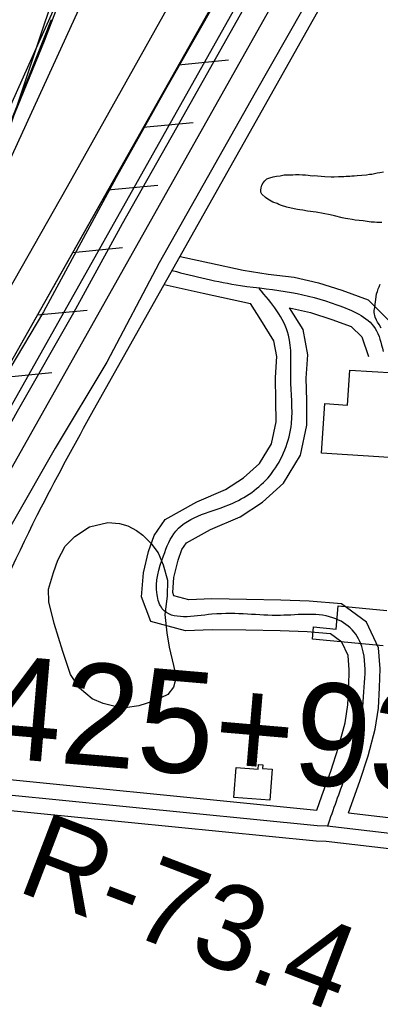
# Model space of a CAD drawing. Extents: x 3683613 to 3738215, y 469626 to 495384.
# Drawn here: x 3704946 to 3705297, y 482762 to 483733 of the extents above; entities that cross this region are included whole.
import ezdxf

# ---------------------------------------------------------------- set-up
doc = ezdxf.new("R2010")
doc.units = 0
for name, color, linetype in [('V-BLDG-OTLN', 7, 'Continuous'), ('V-FLOD-BASE', 7, 'Continuous'), ('V-LEVE-TOET', 7, 'Continuous'), ('V-RIVR-EDGE', 7, 'Continuous'), ('V-RIVR-RANG-IDEN', 7, 'Continuous'), ('V-ROAD-CNTR', 7, 'Continuous'), ('V-RRAP-FSHR', 7, 'Continuous'), ('V-RRAP-RVMT', 7, 'Continuous'), ('V-SITE-VEGE', 7, 'Continuous'), ('V-SURV-IDEN', 7, 'Continuous'), ('V-SURV-LINE', 7, 'Continuous'), ('V-TOPO-DPTH', 7, 'Continuous'), ('V-TOPO-WATR', 7, 'Continuous')]:
    doc.layers.add(name, color=color, linetype=linetype)

msp = doc.modelspace()

# ---------------------------------------------------------------- linework, layer by layer
at = {"layer": 'V-BLDG-OTLN'}
for points in [[(3705310.67, 483389.23), (3705305.43, 483306.9), (3705239.65, 483311.08), (3705242.72, 483359.26), (3705264.8, 483357.86), (3705267.3, 483391.99)], [(3705156.53, 483004.47), (3705177.84, 483002.89), (3705178.2, 483007.7), (3705182.3, 483007.39), (3705182.03, 483003.72), (3705191.41, 483003.02), (3705189.18, 482972.88), (3705154.38, 482975.46)]]:
    msp.add_lwpolyline(points, close=True, dxfattribs=at)
msp.add_lwpolyline([(3705299.51, 483123.12), (3705230.68, 483129.62), (3705231.82, 483141.6), (3705253.79, 483139.52), (3705255.93, 483162.18), (3705303.08, 483157.72)], dxfattribs=at)
at = {"layer": 'V-FLOD-BASE'}
msp.add_lwpolyline([(3705163.21, 483743.32), (3705098.5, 483628.09), (3705045.45, 483534.62), (3704998.14, 483447.93), (3704943.12, 483351.48), (3704886.43, 483249.23), (3704846.38, 483181.01), (3704837.67, 483164.3), (3704832.9, 483154.85), (3704828.43, 483143.1), (3704824.66, 483128.69), (3704820.4, 483102.1), (3704810.87, 483036.74), (3704795.45, 482931.97), (3704784.84, 482863.13), (3704774.03, 482781.24), (3704760.81, 482686.37), (3704746.91, 482588.16), (3704730.96, 482484.01), (3704711.18, 482362.75), (3704698.21, 482274.03), (3704683.13, 482182.57), (3704670.2, 482092.31)], dxfattribs=at)
at = {"layer": 'V-LEVE-TOET'}
for points in [[(3705139, 483755.76), (3705087.62, 483665.46), (3705039.64, 483579.78), (3704968.83, 483448.67), (3704936.21, 483393.59), (3704894.7, 483320.27), (3704855.21, 483250.03), (3704817.21, 483191.1), (3704805.37, 483169.19), (3704798.02, 483149.71), (3704791.86, 483123.39), (3704787.75, 483088.85), (3704777.98, 483026.96), (3704769.55, 482962.65), (3704760.51, 482888.9), (3704746.01, 482799.21), (3704736.28, 482719.98), (3704724.25, 482629.41), (3704711.26, 482550.1), (3704694.72, 482448.14), (3704678.96, 482352.37), (3704667.33, 482264.83), (3704654.08, 482181.68), (3704639.6, 482075.7)], [(3705221.4, 483743.76), (3705174.95, 483662.07), (3705128.3, 483579.33), (3705081.53, 483496.58), (3705030.66, 483399.78), (3704980.31, 483315.79), (3704939.79, 483244.71), (3704917.15, 483206.38), (3704900.76, 483174.71), (3704893.35, 483157.43), (3704884.49, 483137.8), (3704874.14, 483111.85), (3704868.97, 483088.23), (3704862.47, 483056.66), (3704856.73, 483022.44), (3704845.83, 482963.9), (3704837.52, 482904.13), (3704820.35, 482804.25), (3704806.96, 482701.31)]]:
    msp.add_lwpolyline(points, dxfattribs=at)
at = {"layer": 'V-RIVR-EDGE'}
msp.add_lwpolyline([(3704744.78, 483224.22), (3704785.85, 483324.38), (3704809.4, 483381.35), (3704826.95, 483434.73), (3704875.78, 483517.46), (3704934.87, 483624.17), (3704957.25, 483691.35), (3704985.68, 483777.13)], dxfattribs=at)
at = {"layer": 'V-ROAD-CNTR'}
for points in [[(3705017.64, 483352.83), (3705017.64, 483352.83), (3705663.21, 484501.83), (3705753.92, 484656.6), (3705859.99, 484834.82), (3706230.87, 485389.47), (3706541.32, 485849.06)], [(3705101.84, 483502.7), (3705130.64, 483496.4), (3705163.42, 483489.23), (3705187.53, 483485.64), (3705213.07, 483482.49), (3705236.65, 483477.04), (3705259.44, 483469.78), (3705284.88, 483460.43), (3705304.86, 483440.79), (3705313.71, 483415.11)], [(3705086.48, 483475.35), (3705124.23, 483467.09), (3705170.44, 483456.98)], [(3705235.15, 482963.17), (3705240.04, 482976.94), (3705248.56, 483000.95), (3705256.22, 483024.54), (3705262.46, 483048.06), (3705265.08, 483065.59), (3705266.22, 483083.71), (3705266.54, 483099.86), (3705265.47, 483113.65), (3705259.36, 483126.77), (3705248.21, 483134.92), (3705225.73, 483136.91), (3705199.2, 483137.86), (3705166.03, 483138.43), (3705133.17, 483138.96), (3705107.05, 483137.77), (3705073.27, 483146.89), (3705064.23, 483170.96), (3705066.22, 483194.5), (3705071.29, 483215.32), (3705076.69, 483230.71), (3705087.42, 483246.44), (3705118.35, 483263.63), (3705146.05, 483275.58), (3705163.76, 483287.01), (3705179.31, 483301), (3705190.94, 483320.11), (3705195.29, 483341.46), (3705195.26, 483362.02), (3705194.67, 483384.81), (3705196.1, 483405.25), (3705193.25, 483420.6), (3705180.55, 483440.86), (3705170.44, 483456.98)], [(3705266.02, 482960.45), (3705276.96, 482991.3), (3705285, 483016.05), (3705291.89, 483041.98), (3705294.94, 483062.43), (3705296.21, 483082.47), (3705296.56, 483100.73), (3705294.96, 483121.39), (3705283.3, 483146.43), (3705259.17, 483164.07), (3705227.6, 483166.86), (3705200, 483167.85), (3705166.53, 483168.43), (3705132.73, 483168.98), (3705110.35, 483167.95), (3705095.94, 483171.84), (3705094.69, 483175.18), (3705095.91, 483189.66), (3705100.09, 483206.78), (3705103.7, 483217.06), (3705108.2, 483223.67), (3705131.61, 483236.68), (3705160.23, 483249.03), (3705182.04, 483263.1), (3705202.65, 483281.64), (3705219.29, 483308.99), (3705225.29, 483338.45), (3705225.26, 483362.43), (3705224.7, 483384.16), (3705226.29, 483406.97), (3705221.71, 483431.69), (3705208.5, 483452.76)], [(3705208.5, 483452.76), (3705228.71, 483448.09), (3705249.7, 483441.39), (3705268.46, 483434.5), (3705278.8, 483424.34), (3705285.35, 483405.33)], [(3704868.06, 482969.58), (3705234.53, 482933.09), (3705244.03, 482932.81), (3705545.24, 482897.63), (3705579.87, 482893.18), (3705649.53, 482887.31), (3705678.16, 482886.74), (3705707.13, 482888.3), (3705722.8, 482890.83), (3705739.81, 482896.22), (3705759.85, 482911.11), (3705764.15, 482943.5), (3705764.84, 482969.73), (3705765.95, 483022.49), (3705767.83, 483074.77), (3705772.19, 483123.14), (3705778.08, 483171.74), (3705781.32, 483196.58), (3705786.24, 483220.29), (3705791.58, 483236.26), (3705800.24, 483260.13)], [(3704871.04, 482999.43), (3705235.15, 482963.17)], [(3704869.55, 482984.51), (3705235.5, 482948.07), (3705245.12, 482947.78), (3705547.07, 482912.52), (3705581.46, 482908.1)], [(3705266.02, 482960.45), (3705548.9, 482927.41)]]:
    msp.add_lwpolyline(points, dxfattribs=at)
for points in [[(3705094.16, 483489.02), (3705160.71, 483474.47), (3705210.45, 483467.7), (3705254.57, 483455.58), (3705291.83, 483432.56), (3705299.53, 483410.22)], [(3705245.59, 482947.73), (3705262.76, 482996.12), (3705277.17, 483045.02), (3705281.22, 483083.09), (3705280.21, 483117.52), (3705271.33, 483136.6), (3705253.69, 483149.49), (3705199.6, 483152.86), (3705132.95, 483153.97), (3705084.61, 483159.36), (3705079.46, 483173.07), (3705085.69, 483211.05), (3705097.81, 483235.06), (3705153.14, 483262.31), (3705190.98, 483291.32), (3705210.29, 483339.95), (3705209.68, 483384.49), (3705207.48, 483426.15), (3705179.04, 483471.51)], [(3704837.43, 482796), (3704849.59, 482871.68), (3704868.38, 482980.18), (3704906.83, 483121.71), (3704967.1, 483258.77), (3705017.64, 483352.83)]]:
    msp.add_spline(points, degree=3, dxfattribs=at)
at = {"layer": 'V-RRAP-FSHR'}
for p, q in [((3705100.36, 483689.55), (3705148.96, 483694.28)), ((3705065.94, 483628.6), (3705114.54, 483633.32)), ((3705031.52, 483567.65), (3705080.13, 483572.37)), ((3704997.1, 483506.69), (3705045.71, 483511.42)), ((3704962.69, 483445.74), (3705011.29, 483450.46)), ((3704928.27, 483384.79), (3704976.87, 483389.51))]:
    msp.add_line(p, q, dxfattribs=at)
for points in [[(3706129.96, 485815.08), (3705936.04, 485543.22), (3705791, 485295.94), (3705581.84, 484907.03), (3705368.5, 484461.89), (3705143.74, 484005.69), (3705041.7, 483827.86), (3704913.21, 483547.36), (3704758.27, 483206.35), (3704721.1, 483082.95), (3704690.58, 482950.47), (3704611.87, 482663.71), (3704537.98, 482423.7), (3704402.14, 481875.43), (3704297.73, 481577.14), (3704190.42, 481163.48), (3704084.15, 480720.81), (3703982.67, 480283.75)], [(3706323.85, 485767.85), (3705975.96, 485252.84), (3705840.71, 485020.16), (3705315.77, 484071.03), (3704796.51, 483151.45), (3704698.56, 482469.95), (3704526.44, 481375.27), (3704382.9, 480399.21)], [(3705191.26, 483850.53), (3704802.66, 483162.34)]]:
    msp.add_lwpolyline(points, dxfattribs=at)
at = {"layer": 'V-RRAP-RVMT'}
for p, q in [((3704976.53, 483733.29), (3704954, 483676.7)), ((3704954, 483676.7), (3704922.65, 483598.72))]:
    msp.add_line(p, q, dxfattribs=at)
at = {"layer": 'V-SITE-VEGE'}
for points in [[(3705247.31, 484027.15), (3704991.96, 483570.56), (3704863.09, 483343.89), (3704828.64, 483291.29), (3704808.59, 483258.5), (3704793.41, 483229.11), (3704773.64, 483184.11), (3704757.31, 483132.92), (3704742.56, 483055.36), (3704698.3, 482764.93), (3704656.04, 482487.74), (3704609.06, 482201.2), (3704562.11, 481927.54), (3704534.83, 481688.64), (3704505.73, 481457.95), (3704465.87, 481177.19), (3704406.14, 480767.92)], [(3704622.61, 482705.93), (3704646.89, 482821.49), (3704676.35, 482941.63), (3704718.19, 483134.98), (3704731.42, 483184.78), (3704749.97, 483240.15), (3704775.18, 483299.96), (3704806.36, 483358.92), (3704810.38, 483378.15), (3704815.62, 483394.77), (3704832.88, 483433.94), (3704855.73, 483474.23), (3704892.6, 483544.03), (3704934.95, 483627.17), (3704969.81, 483712.78), (3704999.88, 483791.51)], [(3705196.3, 483554.25), (3705192.3, 483555.62), (3705187.44, 483558.43), (3705185.1, 483560.05), (3705181.48, 483563.52), (3705180.6, 483565.37), (3705180.56, 483567.46), (3705180.71, 483569.76), (3705181.5, 483572.08), (3705182.9, 483574.61), (3705184.53, 483576.53), (3705186.37, 483578.24), (3705189.26, 483579.35), (3705192.37, 483580.25), (3705195.9, 483580.96), (3705199.44, 483581.46), (3705203.18, 483582.17), (3705206.72, 483582.46), (3705208.81, 483582.29), (3705211.53, 483582.35), (3705214.24, 483582.62), (3705217.78, 483582.71), (3705220.92, 483582.36), (3705224.05, 483582.22), (3705226.56, 483581.86), (3705228.66, 483581.7), (3705230.96, 483581.33), (3705233.25, 483581.59), (3705235.77, 483581.23), (3705242.67, 483580.55), (3705248.94, 483580.28), (3705252.06, 483580.35), (3705256.23, 483580.65), (3705261.45, 483580.77), (3705263.53, 483581.03), (3705267.08, 483580.9), (3705269.16, 483581.36), (3705271.45, 483581.41), (3705274.16, 483581.68), (3705283.33, 483582.31), (3705286.24, 483582.79), (3705288.53, 483583.05), (3705291.02, 483583.53), (3705293.93, 483584.22), (3705296.22, 483584.48), (3705299.96, 483585.19)], [(3705298.16, 483535.68), (3705293.35, 483535.78), (3705291.05, 483536.15), (3705287.92, 483536.08), (3705280.17, 483537.36), (3705272.43, 483538.23), (3705269.49, 483538.79), (3705265.31, 483539.32), (3705263, 483539.9), (3705259.85, 483540.45), (3705252.3, 483542.37), (3705247.89, 483543.31), (3705234.27, 483545.92), (3705225.89, 483546.99), (3705221.49, 483547.72), (3705218.35, 483548.07), (3705216.25, 483548.65), (3705212.9, 483549.2), (3705205.98, 483550.92), (3705200.51, 483552.47), (3705198.2, 483553.25), (3705196.3, 483554.25)], [(3705297.77, 483432.98), (3705295.6, 483436.48), (3705294.09, 483438.74), (3705293, 483440.8), (3705291.89, 483443.49), (3705290.95, 483448.06), (3705290.91, 483450.15), (3705291.47, 483453.09), (3705291.81, 483456.22), (3705292.54, 483460.83), (3705293.05, 483466.27), (3705294.04, 483468.59), (3705294.81, 483471.32), (3705295.81, 483473.22), (3705296.8, 483475.75)]]:
    msp.add_lwpolyline(points, dxfattribs=at)
msp.add_lwpolyline([(3705038.75, 483064.1), (3705026.92, 483066.87), (3705016.19, 483071.56), (3705003.81, 483081.91), (3704995.16, 483095.37), (3704987.82, 483117.6), (3704979.23, 483145.11), (3704974.2, 483166.25), (3704973.92, 483178.39), (3704978.49, 483194.81), (3704982.77, 483206.67), (3704990.05, 483220.5), (3704999.33, 483229.82), (3705013.54, 483239.25), (3705031.66, 483243.45), (3705043.07, 483242.57), (3705051.09, 483240.1), (3705059.54, 483235.73), (3705065.72, 483230.94), (3705073.48, 483223.15), (3705080.53, 483213.82), (3705085.35, 483202.16), (3705089.48, 483187.07), (3705089.45, 483171.51), (3705087.2, 483153.62), (3705089.12, 483135.83), (3705091.34, 483121.84), (3705095.53, 483104.09), (3705098.06, 483092.77), (3705095.63, 483082.84), (3705090.1, 483075.89), (3705076.96, 483069.52), (3705061.89, 483064.62), (3705048.27, 483062.8)], close=True, dxfattribs=at)
at = {"layer": 'V-SURV-LINE'}
for points in [[(3704831.82, 483169.66), (3706004.52, 485256.53)], [(3706030.68, 485241.84), (3704857.98, 483154.97)]]:
    msp.add_lwpolyline(points, dxfattribs=at)
at = {"layer": 'V-TOPO-DPTH'}
msp.add_lwpolyline([(3704478.25, 482395.01), (3704673.53, 483038.83), (3704675.82, 483046.23), (3704678.17, 483053.61), (3704680.6, 483060.96), (3704683.09, 483068.29), (3704687.27, 483080.37), (3704687.73, 483081.64), (3704688.19, 483082.92), (3704688.67, 483084.18), (3704689.17, 483085.44), (3704693.02, 483095.06), (3704695.47, 483101.12), (3704697.94, 483107.17), (3704700.44, 483113.2), (3704702.98, 483119.23), (3704719.14, 483157.37), (3704729.84, 483182.43), (3704740.62, 483207.45), (3704751.54, 483232.42), (3704762.53, 483257.35), (3704938.4, 483653.14), (3704964.65, 483711.82), (3704991.1, 483770.41)], dxfattribs=at)
at = {"layer": 'V-TOPO-WATR'}
msp.add_lwpolyline([(3704478.25, 482395.01), (3704673.53, 483038.83), (3704675.82, 483046.23), (3704678.17, 483053.61), (3704680.6, 483060.96), (3704683.09, 483068.29), (3704687.27, 483080.37), (3704687.73, 483081.64), (3704688.19, 483082.92), (3704688.67, 483084.18), (3704689.17, 483085.44), (3704693.02, 483095.06), (3704695.47, 483101.12), (3704697.94, 483107.17), (3704700.44, 483113.2), (3704702.98, 483119.23), (3704719.14, 483157.37), (3704729.84, 483182.43), (3704740.62, 483207.45), (3704751.54, 483232.42), (3704762.53, 483257.35), (3704938.4, 483653.14), (3704964.65, 483711.82), (3704991.1, 483770.41)], dxfattribs=at)

# ---------------------------------------------------------------- texts
at = {"layer": 'V-RIVR-RANG-IDEN'}
msp.add_text('R-73.4', height=83, rotation=339.07172, dxfattribs=at).set_placement((3704941.01, 482884.92))
at = {"layer": 'V-SURV-IDEN'}
msp.add_text('425+93.5', height=100, rotation=355.12082, dxfattribs=at).set_placement((3704909.18, 483015.47))

doc.saveas('drawing.dxf')
